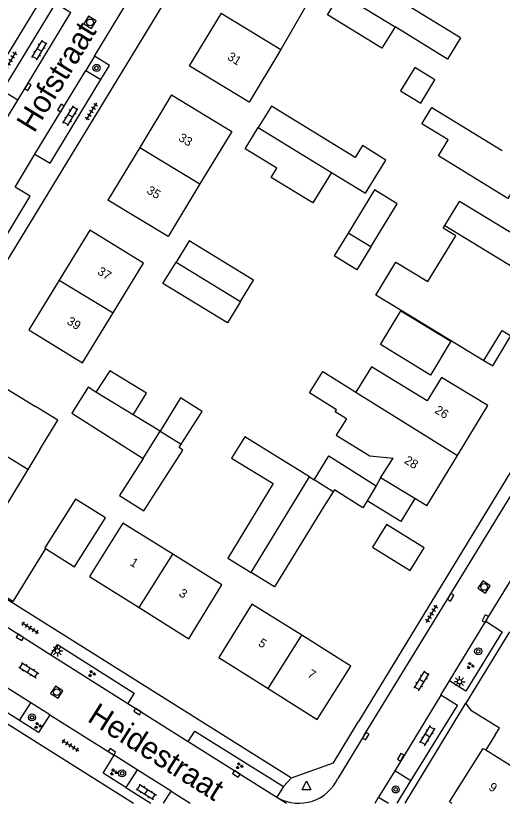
# Model space of a CAD drawing. Extents: x 136000 to 141014, y 402000 to 403500.
# Drawn here: x 137800.6 to 137855.5, y 402000 to 402088.8 of the extents above; entities that cross this region are included whole.
import ezdxf

# ---------------------------------------------------------------- set-up
doc = ezdxf.new("R2010")
doc.units = 0
for name, color, linetype in [('gg-afsc-erfafscheiding', 7, 'Continuous'), ('gg-afsc-muur', 7, 'Continuous'), ('gg-anno-huisnummerreeks BGT', 7, 'Continuous'), ('gg-anno-openbare ruimte label', 7, 'Continuous'), ('gg-bbg-bijgebouw', 7, 'Continuous'), ('gg-bbg-gedigitaliseerde bebouwing', 7, 'Continuous'), ('gg-bbg-gedigitaliseerde bijgebouw', 7, 'Continuous'), ('gg-bbg-hoofdgebouw', 7, 'Continuous'), ('gg-bbg-luifel en loopbrug', 7, 'Continuous'), ('gg-bbg-tussenscheiding', 7, 'Continuous'), ('gg-knt-verharding', 7, 'Continuous'), ('gg-knt-verharding nz', 7, 'Continuous'), ('gt-grn-weggrens', 7, 'Continuous'), ('gt-symb-boom', 7, 'Continuous'), ('gt-symb-groenvak', 7, 'Continuous'), ('gt-symb-klinker verharding', 7, 'Continuous'), ('gt-symb-kolk', 7, 'Continuous'), ('gt-symb-lichtmast', 7, 'Continuous'), ('gt-symb-rioolschacht', 7, 'Continuous'), ('gt-symb-tegel verharding', 7, 'Continuous'), ('gt-symb-waterafsluiter', 7, 'Continuous')]:
    doc.layers.add(name, color=color, linetype=linetype)

# ---------------------------------------------------------------- blocks, each defined once
blk = doc.blocks.new('gt0-GRVAK')
at = {"layer": 'gt-symb-groenvak'}
for p, q in [((-0.11, 0.189), (-0.228, 0.24)), ((-0.182, 0.153), (0.088, 0.153)), ((-0.091, 0.211), (-0.156, 0.322)), ((-0.047, 0.214), (-0.047, 0.393)), ((-0.004, 0.211), (0.061, 0.322)), ((0.015, 0.189), (0.133, 0.24)), ((0.262, -0.052), (0.197, 0.059)), ((0.305, -0.049), (0.305, 0.13)), ((0.349, -0.052), (0.414, 0.059)), ((-0.245, -0.228), (-0.363, -0.177)), ((-0.318, -0.264), (-0.047, -0.264)), ((-0.226, -0.206), (-0.291, -0.095)), ((-0.183, -0.203), (-0.183, -0.024)), ((-0.139, -0.206), (-0.074, -0.095)), ((-0.12, -0.228), (-0.002, -0.177)), ((0.243, -0.074), (0.125, -0.023)), ((0.17, -0.11), (0.441, -0.11)), ((0.368, -0.074), (0.486, -0.023))]:
    blk.add_line(p, q, dxfattribs=at)
blk = doc.blocks.new('gt0-BOOM')
at = {"layer": 'gt-symb-boom'}
for radius in [0.4, 0.2]:
    blk.add_circle((0, 0), radius, dxfattribs=at)
blk = doc.blocks.new('gt0-KOLK')
at = {"layer": 'gt-symb-kolk'}
blk.add_lwpolyline([(0, 0), (0.375, 0), (0.375, 0.4), (-0.375, 0.4), (-0.375, 0), (0, 0)], dxfattribs=at)
blk = doc.blocks.new('gt0-KL1')
at = {"layer": 'gt-symb-klinker verharding'}
for p, q in [((-1.15, 0.3), (1.15, 0.3)), ((-1, -0.3), (-1, 0.3)), ((-0.5, 0.3), (-0.5, 0.45)), ((0, -0.3), (0, 0.3)), ((0.5, 0.3), (0.5, 0.45)), ((1, -0.3), (1, 0.3)), ((-1.15, -0.3), (1.15, -0.3)), ((-0.5, -0.45), (-0.5, -0.3)), ((0.5, -0.45), (0.5, -0.3))]:
    blk.add_line(p, q, dxfattribs=at)
blk = doc.blocks.new('gt0-LMAST')
at = {"layer": 'gt-symb-lichtmast'}
for p, q in [((-0.182, 0.173), (-0.447, 0.438)), ((-0.005, 0.246), (-0.005, 0.621)), ((0.172, 0.173), (0.437, 0.438)), ((-0.255, -0.004), (-0.63, -0.004)), ((-0.182, -0.181), (-0.447, -0.446)), ((-0.005, -0.254), (-0.005, -0.629)), ((0.437, -0.446), (0.172, -0.181)), ((0.245, -0.004), (0.62, -0.004))]:
    blk.add_line(p, q, dxfattribs=at)
blk.add_circle((-0.005, -0.004), 0.25, dxfattribs=at)
blk = doc.blocks.new('gt0-TEG1')
at = {"layer": 'gt-symb-tegel verharding'}
for p, q in [((-1.125, 0), (1.125, 0)), ((-0.9, -0.25), (-0.9, 0.25)), ((-0.45, -0.25), (-0.45, 0.25)), ((0, -0.25), (0, 0.25)), ((0.45, -0.25), (0.45, 0.25)), ((0.9, -0.25), (0.9, 0.25))]:
    blk.add_line(p, q, dxfattribs=at)
blk = doc.blocks.new('gt0-RS')
at = {"layer": 'gt-symb-rioolschacht'}
blk.add_lwpolyline([(-0.5, -0.5), (0.5, -0.5), (0.5, 0.5), (-0.5, 0.5)], close=True, dxfattribs=at)
blk.add_circle((0, 0), 0.375, dxfattribs=at)
blk = doc.blocks.new('gt0-WAFSL')
at = {"layer": 'gt-symb-waterafsluiter'}
for p, q in [((-0.5, -0.333), (0, 0.667)), ((0, 0.667), (0.5, -0.333)), ((0.5, -0.333), (-0.5, -0.333))]:
    blk.add_line(p, q, dxfattribs=at)

msp = doc.modelspace()

# ---------------------------------------------------------------- linework, layer by layer
at = {"layer": 'gg-afsc-erfafscheiding'}
msp.add_line((137856.318, 402019.331), (137851.395, 402011.282), dxfattribs=at)
msp.add_lwpolyline([(137854.688, 402007.699), (137855.168, 402008.466), (137852.03, 402010.431), (137851.395, 402011.282)], dxfattribs=at)
at = {"layer": 'gg-afsc-muur'}
msp.add_line((137854.688, 402007.699), (137853.627, 402006.004), dxfattribs=at)
msp.add_lwpolyline([(137803.975, 402028.727), (137800.306, 402022.74), (137796.326, 402025.281)], dxfattribs=at)
at = {"layer": 'gg-bbg-bijgebouw'}
for p, q in [((137838.115, 402064.271), (137836.542, 402061.703)), ((137840.663, 402062.72), (137838.115, 402064.271)), ((137849.67, 402052.098), (137847.408, 402048.27)), ((137811.235, 402048.763), (137809.66, 402046.34))]:
    msp.add_line(p, q, dxfattribs=at)
for points in [[(137840.663, 402062.72), (137839.096, 402060.147), (137836.542, 402061.703)], [(137809.66, 402046.34), (137808.81, 402046.9), (137806.94, 402043.98)], [(137803.975, 402028.727), (137807.263, 402026.656), (137810.738, 402032.172), (137807.371, 402034.294), (137803.894, 402028.778), (137803.975, 402028.727)], [(137845.116, 402026.248), (137846.666, 402028.791), (137842.439, 402031.407), (137840.871, 402028.873), (137845.116, 402026.248)]]:
    msp.add_lwpolyline(points, dxfattribs=at)
at = {"layer": 'gg-bbg-gedigitaliseerde bebouwing'}
for p, q in [((137833.959, 402090.963), (137830.534, 402084.979)), ((137808.16, 402049.65), (137811.617, 402055.284)), ((137796.73, 402048.48), (137802.838, 402044.736)), ((137838.263, 402046.778), (137838.975, 402046.335)), ((137837.931, 402043.357), (137836.649, 402044.142)), ((137803.353, 402039.87), (137801.977, 402037.625)), ((137841.766, 402036.669), (137843.168, 402038.888)), ((137801.977, 402037.625), (137798.59, 402032.1))]:
    msp.add_line(p, q, dxfattribs=at)
for points in [[(137830.534, 402084.979), (137826.935, 402079.038), (137820.17, 402083.15)], [(137818.19, 402079.85), (137824.986, 402075.745), (137821.396, 402069.821)], [(137821.396, 402069.821), (137817.802, 402063.889), (137811.03, 402067.98)], [(137864.92, 402063.07), (137859.742, 402066.205), (137858.02, 402063.373), (137850.649, 402067.855)], [(137811.617, 402055.284), (137815.051, 402060.885), (137808.98, 402064.61)], [(137848.64, 402047.996), (137847.027, 402045.362), (137840.737, 402049.213), (137838.975, 402046.335)], [(137836.649, 402044.142), (137836.783, 402044.353), (137833.74, 402046.276), (137835.257, 402048.678), (137838.263, 402046.778)], [(137803.353, 402039.87), (137805.379, 402043.18), (137802.838, 402044.736)], [(137837.931, 402043.357), (137836.748, 402041.485), (137840.548, 402039.179), (137843.168, 402038.888)]]:
    msp.add_lwpolyline(points, dxfattribs=at)
at = {"layer": 'gg-bbg-gedigitaliseerde bijgebouw'}
for p, q in [((137806.94, 402043.98), (137814.985, 402038.852)), ((137816.914, 402041.957), (137813.885, 402043.787)), ((137833.763, 402036.795), (137834.276, 402036.472)), ((137836.411, 402035.127), (137834.276, 402036.472))]:
    msp.add_line(p, q, dxfattribs=at)
for points in [[(137850.794, 402086.301), (137838.711, 402093.697), (137837.239, 402091.292)], [(137843.395, 402087.524), (137841.923, 402085.119), (137835.767, 402088.887), (137837.239, 402091.292)], [(137850.794, 402086.301), (137849.322, 402083.896), (137843.395, 402087.524)], [(137844.02, 402080.316), (137846.287, 402078.929), (137847.891, 402081.551), (137845.625, 402082.938), (137844.02, 402080.316)], [(137836.217, 402071.126), (137840.068, 402068.768), (137842.364, 402072.518), (137839.724, 402074.135), (137838.9, 402072.789), (137829.452, 402078.573), (137827.98, 402076.168)], [(137858.369, 402071.842), (137856.132, 402068.186), (137848.285, 402072.989), (137849.387, 402074.789), (137846.417, 402076.607), (137847.535, 402078.435), (137855.487, 402073.591)], [(137836.217, 402071.126), (137834.111, 402067.685), (137829.421, 402070.556), (137830.055, 402071.592), (137826.508, 402073.763), (137827.98, 402076.168)], [(137825.963, 402056.556), (137827.435, 402058.961), (137820.17, 402063.408), (137818.698, 402061.003)], [(137825.963, 402056.556), (137824.49, 402054.151), (137817.225, 402058.598), (137818.698, 402061.003)], [(137847.408, 402048.27), (137841.745, 402051.736), (137844.067, 402055.528), (137849.67, 402052.098)], [(137813.885, 402043.787), (137815.378, 402046.222), (137811.235, 402048.763)], [(137819.29, 402040.481), (137821.663, 402044.183), (137819.204, 402045.688), (137816.914, 402041.957)], [(137833.763, 402036.795), (137826.441, 402041.323), (137824.963, 402038.909), (137829.663, 402036.032), (137824.524, 402027.637), (137827.167, 402026.019)], [(137814.985, 402038.852), (137812.33, 402034.709), (137815.069, 402032.953), (137819.467, 402039.815), (137819.039, 402040.089), (137819.29, 402040.481)], [(137836.411, 402035.127), (137835.291, 402033.354), (137829.811, 402024.401), (137827.167, 402026.019)]]:
    msp.add_lwpolyline(points, dxfattribs=at)
at = {"layer": 'gg-bbg-hoofdgebouw'}
for p, q in [((137823.777, 402089.074), (137820.17, 402083.15)), ((137818.19, 402079.85), (137814.61, 402073.915)), ((137814.61, 402073.915), (137811.03, 402067.98)), ((137848.992, 402065.117), (137850.649, 402067.855)), ((137808.98, 402064.61), (137805.535, 402058.99)), ((137853.84, 402044.84), (137848.64, 402047.996)), ((137850.427, 402039.216), (137853.84, 402044.84)), ((137846.97, 402033.52), (137850.427, 402039.216)), ((137845.616, 402034.339), (137841.766, 402036.669)), ((137846.97, 402033.52), (137845.616, 402034.339)), ((137808.94, 402025.58), (137814.55, 402022.055)), ((137814.55, 402022.055), (137820.16, 402018.53)), ((137838.42, 402015.47), (137832.885, 402018.932)), ((137823.51, 402016.45), (137829.09, 402012.925)), ((137853.627, 402006.004), (137858.89, 402002.709)), ((137849.53, 402000.16), (137849.786, 402000))]:
    msp.add_line(p, q, dxfattribs=at)
for points in [[(137844.083, 402055.553), (137841.228, 402057.291), (137843.469, 402061.016), (137847.104, 402058.825), (137850.233, 402063.956), (137848.816, 402064.826), (137848.992, 402065.117)], [(137805.535, 402058.99), (137802.09, 402053.37), (137808.16, 402049.65)], [(137853.417, 402049.909), (137853.4, 402049.881), (137844.083, 402055.553)], [(137853.417, 402049.909), (137855.469, 402053.292), (137856.467, 402052.69)], [(137818.331, 402028.073), (137812.699, 402031.591), (137808.94, 402025.58)], [(137820.16, 402018.53), (137823.88, 402024.608), (137818.331, 402028.073)], [(137832.885, 402018.932), (137827.25, 402022.456), (137823.51, 402016.45)], [(137829.09, 402012.925), (137834.61, 402009.438), (137838.42, 402015.47)], [(137849.53, 402000.16), (137853.33, 402006.19), (137853.627, 402006.004)]]:
    msp.add_lwpolyline(points, dxfattribs=at)
at = {"layer": 'gg-bbg-luifel en loopbrug'}
for p, q in [((137841.766, 402036.669), (137841.273, 402035.795)), ((137841.273, 402035.795), (137840.238, 402034.087)), ((137840.238, 402034.087), (137839.77, 402033.315))]:
    msp.add_line(p, q, dxfattribs=at)
for points in [[(137840.663, 402062.72), (137843.644, 402067.572), (137841.096, 402069.137), (137838.115, 402064.271)], [(137853.417, 402049.909), (137854.409, 402049.31), (137856.467, 402052.69)], [(137834.276, 402036.472), (137835.408, 402038.321), (137835.94, 402039.164), (137841.273, 402035.795)], [(137839.77, 402033.315), (137836.551, 402035.349), (137836.411, 402035.127)], [(137845.616, 402034.339), (137844.056, 402031.77), (137840.238, 402034.087)]]:
    msp.add_lwpolyline(points, dxfattribs=at)
at = {"layer": 'gg-bbg-tussenscheiding'}
for p, q in [((137837.239, 402091.292), (137843.395, 402087.524)), ((137823.777, 402089.074), (137830.534, 402084.979)), ((137827.98, 402076.168), (137836.217, 402071.126)), ((137814.61, 402073.915), (137821.396, 402069.821)), ((137848.992, 402065.117), (137861.539, 402057.503)), ((137818.698, 402061.003), (137825.963, 402056.556)), ((137805.535, 402058.99), (137811.617, 402055.284)), ((137813.885, 402043.787), (137809.66, 402046.34)), ((137838.975, 402046.335), (137850.427, 402039.216)), ((137801.977, 402037.625), (137793.342, 402042.944)), ((137814.985, 402038.852), (137816.914, 402041.957)), ((137816.914, 402041.957), (137819.29, 402040.481)), ((137827.167, 402026.019), (137833.763, 402036.795)), ((137814.55, 402022.055), (137818.331, 402028.073)), ((137829.09, 402012.925), (137832.885, 402018.932))]:
    msp.add_line(p, q, dxfattribs=at)
at = {"layer": 'gg-knt-verharding'}
for p, q in [((137824.42, 402124.95), (137785.32, 402060.9)), ((137831.434, 402113.358), (137782.8, 402033.597)), ((137809.512, 402084.223), (137812.931, 402089.871)), ((137809.512, 402084.223), (137808.518, 402082.612)), ((137808.518, 402082.612), (137810.236, 402081.589)), ((137798.978, 402076.176), (137800.854, 402079.268)), ((137800.555, 402069.46), (137802.796, 402073.187)), ((137782.8, 402033.597), (137831.705, 402002.878)), ((137776.829, 402023.327), (137813.92, 402000)), ((137798.025, 402020.879), (137804.589, 402016.74)), ((137849.542, 402013.783), (137853.65, 402020.516)), ((137804.589, 402016.74), (137813.262, 402011.263)), ((137848.564, 402012.195), (137849.542, 402013.783)), ((137801.037, 402009.335), (137802.314, 402011.326)), ((137804.464, 402009.972), (137802.314, 402011.326)), ((137813.262, 402011.263), (137820.08, 402006.968)), ((137844.523, 402000), (137851.395, 402011.282)), ((137804.464, 402009.972), (137811.722, 402005.403)), ((137839.931, 402007.66), (137836.948, 402002.798)), ((137820.08, 402006.968), (137830.052, 402000.704)), ((137814.316, 402003.77), (137811.722, 402005.403)), ((137814.316, 402003.77), (137813.04, 402001.761)), ((137843.356, 402003.645), (137841.545, 402000.671)), ((137845.178, 402002.538), (137843.356, 402003.645)), ((137843.629, 402000), (137845.178, 402002.538)), ((137813.04, 402001.761), (137815.85, 402000)), ((137817.271, 402000), (137818.152, 402001.35)), ((137818.152, 402001.35), (137820.291, 402000)), ((137830.822, 402001.9), (137830.052, 402000.704)), ((137830.052, 402000.704), (137830.262, 402000.573)), ((137841.146, 402000), (137841.545, 402000.671)), ((137841.545, 402000.671), (137842.647, 402000))]:
    msp.add_line(p, q, dxfattribs=at)
for points in [[(137800.854, 402079.268), (137799.131, 402080.314), (137805.133, 402090.182), (137806.831, 402089.143)], [(137810.236, 402081.589), (137811.206, 402083.168), (137809.512, 402084.223)], [(137839.931, 402007.66), (137849.503, 402023.308), (137859.975, 402040.461), (137871.516, 402059.41), (137881.961, 402076.502), (137885.731, 402082.578), (137886.02, 402082.994), (137886.328, 402083.401)], [(137802.796, 402073.187), (137804.497, 402072.17), (137810.236, 402081.589)], [(137883.425, 402081.556), (137864.71, 402050.982), (137839.276, 402009.207)], [(137797.026, 402059.83), (137802.249, 402068.433), (137800.555, 402069.46)], [(137853.65, 402020.516), (137853.756, 402020.728), (137857.709, 402027.144)], [(137853.65, 402020.516), (137855.481, 402019.325), (137851.387, 402012.618), (137849.542, 402013.783)], [(137804.589, 402016.74), (137805.328, 402017.893), (137813.986, 402012.417), (137813.262, 402011.263)], [(137801.037, 402009.335), (137796.716, 402012.04), (137797.978, 402014.056)], [(137845.178, 402002.538), (137850.431, 402011.029), (137848.564, 402012.195)], [(137804.464, 402009.972), (137803.202, 402007.972), (137801.037, 402009.335)], [(137831.705, 402002.878), (137836.446, 402004.56), (137839.276, 402009.207)], [(137820.08, 402006.968), (137820.829, 402008.143), (137830.822, 402001.9)], [(137813.04, 402001.761), (137810.473, 402003.385), (137811.722, 402005.403)]]:
    msp.add_lwpolyline(points, dxfattribs=at)
msp.add_arc((137832.546, 402004.868), 4.864, 241.99581, 334.81752, dxfattribs=at)
at = {"layer": 'gg-knt-verharding nz'}
for p, q in [((137802.796, 402073.187), (137808.518, 402082.612)), ((137802.314, 402011.326), (137797.978, 402014.056)), ((137848.564, 402012.195), (137843.356, 402003.645)), ((137818.152, 402001.35), (137814.316, 402003.77))]:
    msp.add_line(p, q, dxfattribs=at)
msp.add_lwpolyline([(137800.854, 402079.268), (137801.837, 402080.868), (137806.831, 402089.143)], dxfattribs=at)
at = {"layer": 'gt-grn-weggrens'}
for p, q in [((137830.822, 402001.9), (137831.705, 402002.878)), ((137830.262, 402000.573), (137831.174, 402000))]:
    msp.add_line(p, q, dxfattribs=at)

# ---------------------------------------------------------------- block references
at = {"layer": 'gt-symb-boom'}
for p in [(137809.735, 402082.899), (137852.773, 402017.129), (137802.456, 402009.68), (137812.622, 402003.374), (137843.46, 402001.56)]:
    msp.add_blockref('gt0-BOOM', p, dxfattribs=at)
at = {"layer": 'gt-symb-groenvak'}
for p in [(137851.88, 402015.51), (137809.191, 402014.609), (137803.103, 402008.751), (137825.838, 402004.205), (137811.658, 402003.511)]:
    msp.add_blockref('gt0-GRVAK', p, dxfattribs=at)
at = {"layer": 'gt-symb-klinker verharding'}
for p, rotation in [((137803.299, 402084.899), 59.203286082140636), ((137806.8, 402077.499), 59.20328608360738), ((137802.101, 402014.994), -32.08436154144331), ((137846.403, 402013.794), 58.45632657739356), ((137847.063, 402007.624), 58.45632657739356), ((137815.357, 402001.276), -32.08436154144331)]:
    msp.add_blockref('gt0-KL1', p, dxfattribs=dict(at, rotation=rotation))
at = {"layer": 'gt-symb-kolk'}
for p, rotation in [((137801.837, 402080.868), -121.59249156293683), ((137805.89, 402078.27), 58.66279427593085), ((137849.503, 402023.308), -121.41597875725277), ((137853.756, 402020.728), 63.51182146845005), ((137801.219, 402018.868), 147.80300140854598), ((137814.463, 402010.505), 147.72686946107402), ((137839.931, 402007.66), -121.46487301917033), ((137811.363, 402005.629), -32.185870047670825), ((137844.213, 402005.083), 58.82018224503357), ((137825.601, 402003.492), 147.80300140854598)]:
    msp.add_blockref('gt0-KOLK', p, dxfattribs=dict(at, rotation=rotation))
at = {"layer": 'gt-symb-lichtmast'}
for p in [(137805.328, 402017.188), (137850.676, 402013.704)]:
    msp.add_blockref('gt0-LMAST', p, dxfattribs=at)
at = {"layer": 'gt-symb-rioolschacht'}
for p, rotation in [((137809.007, 402088.035), -32.08436154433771), ((137853.442, 402024.381), -123.83302869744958), ((137805.256, 402012.521), -32.58879175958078)]:
    msp.add_blockref('gt0-RS', p, dxfattribs=dict(at, rotation=rotation))
at = {"layer": 'gt-symb-tegel verharding'}
for p, rotation in [((137800.048, 402083.767), -121.54367342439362), ((137809.158, 402077.99), -121.54367342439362), ((137847.525, 402021.35), 59.07554097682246), ((137802.255, 402019.772), -32.08436154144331), ((137806.802, 402006.517), -32.08436153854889)]:
    msp.add_blockref('gt0-TEG1', p, dxfattribs=dict(at, rotation=rotation))
at = {"layer": 'gt-symb-waterafsluiter'}
msp.add_blockref('gt0-WAFSL', (137833.41, 402001.842), dxfattribs=at)

# ---------------------------------------------------------------- texts
at = {"layer": 'gg-anno-huisnummerreeks BGT'}
for s, rotation, p in [('31', 328.7, (137824.402, 402083.904)), ('33', 328.9, (137818.892, 402074.773)), ('35', 328.9, (137815.312, 402068.838)), ('37', 328.5, (137809.756, 402059.708)), ('39', 328.5, (137806.309, 402054.085)), ('26', 328.7, (137847.782, 402044.065)), ('28', 328.7, (137844.347, 402038.405)), ('1', 327.9, (137813.419, 402026.899)), ('3', 327.9, (137818.938, 402023.431)), ('5', 327.7, (137827.892, 402017.823)), ('7', 327.7, (137833.437, 402014.32)), ('9', 328, (137853.868, 402001.578))]:
    msp.add_text(s, height=1, rotation=rotation, dxfattribs=at).set_placement(p)
at = {"layer": 'gg-anno-openbare ruimte label'}
for s, rotation, p in [('Hofstraat', 58.5, (137802.701, 402075.476)), ('Heidestraat', 327.7, (137808.58, 402009.32))]:
    msp.add_text(s, height=2.5, rotation=rotation, dxfattribs=at).set_placement(p)

doc.saveas('drawing.dxf')
